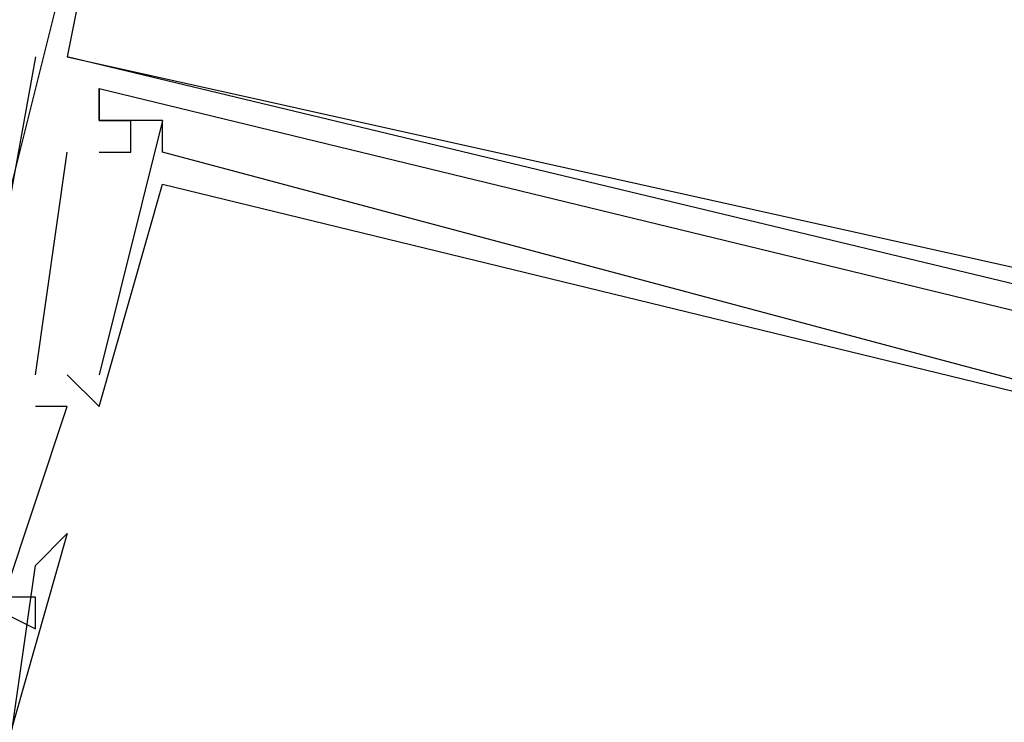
# Model space of a CAD drawing. Header units: feet. Extents: x -79 to 198, y -22 to 181.
# Tile 512 of 656: x 120.98 to 121.393, y 90.859 to 91.153. Entities that reach past the tile are written whole.
import ezdxf

# ---------------------------------------------------------------- set-up
doc = ezdxf.new("R2010")
doc.units = ezdxf.units.FT
doc.layers.add('A-LINEA', color=7, linetype='CONTINUOUS')

msp = doc.modelspace()

# ---------------------------------------------------------------- linework, layer by layer
at = {"layer": 'A-LINEA'}
for p, q in [((120.96, 91.0178), (121.08, 91.4978)), ((120.96, 91.0178), (121.08, 91.4978)), ((120.9867, 91.1378), (120.9867, 91.1378)), ((120.9867, 91.1378), (120.9867, 91.1378)), ((120.9867, 91.1378), (120.9867, 91.1378)), ((120.9867, 91.1378), (120.9867, 91.1378)), ((120.9867, 91.1378), (120.9867, 91.1378)), ((120.9867, 91.1378), (120.9867, 91.1378)), ((121, 91.1378), (121, 91.1378)), ((121, 91.1378), (121, 91.1378)), ((121, 91.1378), (121, 91.1378)), ((121, 91.1378), (121, 91.1378)), ((121, 91.1378), (121, 91.1378)), ((121, 91.1378), (121, 91.1378)), ((121.0133, 91.1244), (121.0133, 91.1244)), ((121.0133, 91.1244), (121.0133, 91.1244)), ((121.0133, 91.1244), (121.0133, 91.1244)), ((121.0133, 91.1244), (121.0133, 91.1244)), ((121.0133, 91.1244), (121.0133, 91.1244)), ((121.0133, 91.1244), (121.0133, 91.1244)), ((121.0133, 91.1244), (121.0133, 91.1244)), ((121.0133, 91.1244), (121.0133, 91.1244)), ((121.0133, 91.1244), (121.0133, 91.1244)), ((121.0133, 91.1244), (121.0133, 91.1244)), ((121.0133, 91.1244), (121.0133, 91.1244)), ((121.0133, 91.1244), (121.0133, 91.1244)), ((121.04, 91.1111), (121.0133, 91.0044)), ((121.0133, 91.1111), (121.0133, 91.1111)), ((121.0133, 91.1111), (121.0133, 91.1111)), ((121.0133, 91.1111), (121.0133, 91.1111)), ((121.04, 91.1111), (121.0133, 91.0044)), ((121.0133, 91.1111), (121.0133, 91.1111)), ((121.0133, 91.1111), (121.0133, 91.1111)), ((121.0133, 91.1111), (121.0133, 91.1111)), ((121.04, 91.1111), (121.0133, 91.0044)), ((121.0133, 91.1111), (121.0133, 91.1111)), ((121.0133, 91.1111), (121.0133, 91.1111)), ((121.0133, 91.1111), (121.0133, 91.1111)), ((121.04, 91.1111), (121.0133, 91.0044)), ((121.0133, 91.1111), (121.0133, 91.1111)), ((121.0133, 91.1111), (121.0133, 91.1111)), ((121.0133, 91.1111), (121.0133, 91.1111)), ((121.04, 91.1111), (121.0133, 91.0044)), ((121.0133, 91.1111), (121.0133, 91.1111)), ((121.0133, 91.1111), (121.0133, 91.1111)), ((121.0133, 91.1111), (121.0133, 91.1111)), ((121.04, 91.1111), (121.0133, 91.0044)), ((121.0133, 91.1111), (121.0133, 91.1111)), ((121.0133, 91.1111), (121.0133, 91.1111)), ((121.0133, 91.1111), (121.0133, 91.1111)), ((121.0267, 91.1111), (121.0267, 91.1111)), ((121.0267, 91.1111), (121.0267, 91.1111)), ((121.0267, 91.1111), (121.0267, 91.1111)), ((121.0267, 91.1111), (121.0267, 91.1111)), ((121.0267, 91.1111), (121.0267, 91.1111)), ((121.0267, 91.1111), (121.0267, 91.1111)), ((121.0267, 91.1111), (121.0267, 91.1111)), ((121.0267, 91.1111), (121.0267, 91.1111)), ((121.0267, 91.1111), (121.0267, 91.1111)), ((121.0267, 91.1111), (121.0267, 91.1111)), ((121.0267, 91.1111), (121.0267, 91.1111)), ((121.0267, 91.1111), (121.0267, 91.1111)), ((121.04, 91.1111), (121.04, 91.1111)), ((121.04, 91.1111), (121.04, 91.1111)), ((121.04, 91.1111), (121.04, 91.1111)), ((121.04, 91.1111), (121.04, 91.1111)), ((121.04, 91.1111), (121.04, 91.1111)), ((121.04, 91.1111), (121.04, 91.1111)), ((121.04, 91.1111), (121.04, 91.1111)), ((121.04, 91.1111), (121.04, 91.1111)), ((121.04, 91.1111), (121.04, 91.1111)), ((121.04, 91.1111), (121.04, 91.1111)), ((121.04, 91.1111), (121.04, 91.1111)), ((121.04, 91.1111), (121.04, 91.1111)), ((120.9867, 91.0044), (121, 91.0978)), ((120.9867, 91.0044), (121, 91.0978)), ((120.9867, 91.0044), (121, 91.0978)), ((120.9867, 91.0044), (121, 91.0978)), ((120.9867, 91.0044), (121, 91.0978)), ((120.9867, 91.0044), (121, 91.0978)), ((121, 91.0978), (121, 91.0978)), ((121, 91.0978), (121, 91.0978)), ((121, 91.0978), (121, 91.0978)), ((121, 91.0978), (121, 91.0978)), ((121, 91.0978), (121, 91.0978)), ((121, 91.0978), (121, 91.0978)), ((121.0133, 91.0978), (121.0133, 91.0978)), ((121.0133, 91.0978), (121.0133, 91.0978)), ((121.0133, 91.0978), (121.0133, 91.0978)), ((121.0133, 91.0978), (121.0133, 91.0978)), ((121.0133, 91.0978), (121.0133, 91.0978)), ((121.0133, 91.0978), (121.0133, 91.0978)), ((121.0267, 91.0978), (121.0267, 91.0978)), ((121.0267, 91.0978), (121.0267, 91.0978)), ((121.0267, 91.0978), (121.0267, 91.0978)), ((121.0267, 91.0978), (121.0267, 91.0978)), ((121.0267, 91.0978), (121.0267, 91.0978)), ((121.0267, 91.0978), (121.0267, 91.0978)), ((121.04, 91.0978), (121.04, 91.0978)), ((121.04, 91.0978), (121.04, 91.0978)), ((121.04, 91.0978), (121.04, 91.0978)), ((121.04, 91.0978), (121.04, 91.0978)), ((121.04, 91.0978), (121.04, 91.0978)), ((121.04, 91.0978), (121.04, 91.0978)), ((121.04, 91.0844), (121.04, 91.0844)), ((121.04, 91.0844), (121.04, 91.0844)), ((121.04, 91.0844), (121.04, 91.0844)), ((121.04, 91.0844), (121.04, 91.0844)), ((121.04, 91.0844), (121.04, 91.0844)), ((121.04, 91.0844), (121.04, 91.0844)), ((120.9867, 91.0044), (120.9867, 91.0044)), ((120.9867, 91.0044), (120.9867, 91.0044)), ((120.9867, 91.0044), (120.9867, 91.0044)), ((120.9867, 91.0044), (120.9867, 91.0044)), ((120.9867, 91.0044), (120.9867, 91.0044)), ((120.9867, 91.0044), (120.9867, 91.0044)), ((121, 91.0044), (121.0133, 90.9911)), ((121, 91.0044), (121, 91.0044)), ((121, 91.0044), (121.0133, 90.9911)), ((121, 91.0044), (121, 91.0044)), ((121, 91.0044), (121.0133, 90.9911)), ((121, 91.0044), (121, 91.0044)), ((121, 91.0044), (121.0133, 90.9911)), ((121, 91.0044), (121, 91.0044)), ((121, 91.0044), (121.0133, 90.9911)), ((121, 91.0044), (121, 91.0044)), ((121, 91.0044), (121.0133, 90.9911)), ((121, 91.0044), (121, 91.0044)), ((121.0133, 91.0044), (121.0133, 91.0044)), ((121.0133, 91.0044), (121.0133, 91.0044)), ((121.0133, 91.0044), (121.0133, 91.0044)), ((121.0133, 91.0044), (121.0133, 91.0044)), ((121.0133, 91.0044), (121.0133, 91.0044)), ((121.0133, 91.0044), (121.0133, 91.0044)), ((121.0133, 91.0044), (121.0133, 91.0044)), ((121.0133, 91.0044), (121.0133, 91.0044)), ((121.0133, 91.0044), (121.0133, 91.0044)), ((121.0133, 91.0044), (121.0133, 91.0044)), ((121.0133, 91.0044), (121.0133, 91.0044)), ((121.0133, 91.0044), (121.0133, 91.0044)), ((120.9867, 90.9911), (120.9867, 90.9911)), ((120.9867, 90.9911), (120.9867, 90.9911)), ((120.9867, 90.9911), (120.9867, 90.9911)), ((120.9867, 90.9911), (120.9867, 90.9911)), ((120.9867, 90.9911), (120.9867, 90.9911)), ((120.9867, 90.9911), (120.9867, 90.9911)), ((121, 90.9911), (121, 90.9911)), ((121, 90.9911), (121, 90.9911)), ((121, 90.9911), (121, 90.9911)), ((121, 90.9911), (121, 90.9911)), ((121, 90.9911), (121, 90.9911)), ((121, 90.9911), (121, 90.9911)), ((121.0133, 90.9911), (121.0133, 90.9911)), ((121.0133, 90.9911), (121.0133, 90.9911)), ((121.0133, 90.9911), (121.0133, 90.9911)), ((121.0133, 90.9911), (121.0133, 90.9911)), ((121.0133, 90.9911), (121.0133, 90.9911)), ((121.0133, 90.9911), (121.0133, 90.9911)), ((121, 90.9378), (121, 90.9378)), ((121, 90.9378), (121, 90.9378)), ((121, 90.9378), (121, 90.9378)), ((121, 90.9378), (121, 90.9378)), ((121, 90.9378), (121, 90.9378)), ((121, 90.9378), (121, 90.9378)), ((120.9867, 90.9244), (120.9867, 90.9244)), ((120.9867, 90.9244), (120.9867, 90.9244)), ((120.9867, 90.9244), (120.9867, 90.9244)), ((120.9867, 90.9244), (120.9867, 90.9244)), ((120.9867, 90.9244), (120.9867, 90.9244)), ((120.9867, 90.9244), (120.9867, 90.9244)), ((120.9867, 90.9111), (120.9867, 90.9111)), ((120.9867, 90.9111), (120.9867, 90.9111)), ((120.9867, 90.9111), (120.9867, 90.9111)), ((120.9867, 90.9111), (120.9867, 90.9111)), ((120.9867, 90.9111), (120.9867, 90.9111)), ((120.9867, 90.9111), (120.9867, 90.9111)), ((120.9867, 90.8978), (120.9867, 90.8978)), ((120.9867, 90.8978), (120.9867, 90.8978)), ((120.9867, 90.8978), (120.9867, 90.8978)), ((120.9867, 90.8978), (120.9867, 90.8978)), ((120.9867, 90.8978), (120.9867, 90.8978)), ((120.9867, 90.8978), (120.9867, 90.8978))]:
    msp.add_line(p, q, dxfattribs=at)
for points in [[(121.0667, 91.4711), (121, 91.1378), (121.48, 91.0311)], [(121.0667, 91.4711), (121, 91.1378), (121.48, 91.0311)], [(120.9867, 91.1378), (120.96, 90.9911), (120.9733, 90.9911)], [(120.9867, 91.1378), (120.96, 90.9911), (120.9733, 90.9911)], [(120.9867, 91.1378), (120.96, 90.9911), (120.9733, 90.9911)], [(120.9867, 91.1378), (120.96, 90.9911), (120.9733, 90.9911)], [(120.9867, 91.1378), (120.96, 90.9911), (120.9733, 90.9911)], [(120.9867, 91.1378), (120.96, 90.9911), (120.9733, 90.9911)], [(121.6533, 90.9778), (121.6667, 90.9778), (121, 91.1378)], [(121.6533, 90.9778), (121.6667, 90.9778), (121, 91.1378)], [(121.6533, 90.9778), (121.6667, 90.9778), (121, 91.1378)], [(121.6533, 90.9778), (121.6667, 90.9778), (121, 91.1378)], [(121.6533, 90.9778), (121.6667, 90.9778), (121, 91.1378)], [(121.6533, 90.9778), (121.6667, 90.9778), (121, 91.1378)], [(121.5333, 90.9778), (121.44, 90.9911), (121.4533, 91.0044), (121.44, 91.0178), (121.44, 90.9911), (121.04, 91.0978), (121.04, 91.1111), (121.0133, 91.1111), (121.0133, 91.1244), (121.0133, 91.1111), (121.0267, 91.1111)], [(121.0133, 91.0978), (121.0267, 91.0978), (121.0267, 91.1111), (121.0133, 91.1111), (121.0133, 91.1244), (121.4533, 91.0178)], [(121.5333, 90.9778), (121.44, 90.9911), (121.4533, 91.0044), (121.44, 91.0178), (121.44, 90.9911), (121.04, 91.0978), (121.04, 91.1111), (121.0133, 91.1111), (121.0133, 91.1244), (121.0133, 91.1111), (121.0267, 91.1111)], [(121.0133, 91.0978), (121.0267, 91.0978), (121.0267, 91.1111), (121.0133, 91.1111), (121.0133, 91.1244), (121.4533, 91.0178)], [(121.5333, 90.9778), (121.44, 90.9911), (121.4533, 91.0044), (121.44, 91.0178), (121.44, 90.9911), (121.04, 91.0978), (121.04, 91.1111), (121.0133, 91.1111), (121.0133, 91.1244), (121.0133, 91.1111), (121.0267, 91.1111)], [(121.0133, 91.0978), (121.0267, 91.0978), (121.0267, 91.1111), (121.0133, 91.1111), (121.0133, 91.1244), (121.4533, 91.0178)], [(121.5333, 90.9778), (121.44, 90.9911), (121.4533, 91.0044), (121.44, 91.0178), (121.44, 90.9911), (121.04, 91.0978), (121.04, 91.1111), (121.0133, 91.1111), (121.0133, 91.1244), (121.0133, 91.1111), (121.0267, 91.1111)], [(121.0133, 91.0978), (121.0267, 91.0978), (121.0267, 91.1111), (121.0133, 91.1111), (121.0133, 91.1244), (121.4533, 91.0178)], [(121.5333, 90.9778), (121.44, 90.9911), (121.4533, 91.0044), (121.44, 91.0178), (121.44, 90.9911), (121.04, 91.0978), (121.04, 91.1111), (121.0133, 91.1111), (121.0133, 91.1244), (121.0133, 91.1111), (121.0267, 91.1111)], [(121.0133, 91.0978), (121.0267, 91.0978), (121.0267, 91.1111), (121.0133, 91.1111), (121.0133, 91.1244), (121.4533, 91.0178)], [(121.5333, 90.9778), (121.44, 90.9911), (121.4533, 91.0044), (121.44, 91.0178), (121.44, 90.9911), (121.04, 91.0978), (121.04, 91.1111), (121.0133, 91.1111), (121.0133, 91.1244), (121.0133, 91.1111), (121.0267, 91.1111)], [(121.0133, 91.0978), (121.0267, 91.0978), (121.0267, 91.1111), (121.0133, 91.1111), (121.0133, 91.1244), (121.4533, 91.0178)], [(121.0133, 90.9911), (121.04, 91.0844), (121.5333, 90.9644), (121.5067, 90.8844)], [(121.0133, 90.9911), (121.04, 91.0844), (121.5333, 90.9644), (121.5067, 90.8844)], [(121.0133, 90.9911), (121.04, 91.0844), (121.5333, 90.9644), (121.5067, 90.8844)], [(121.0133, 90.9911), (121.04, 91.0844), (121.5333, 90.9644), (121.5067, 90.8844)], [(121.0133, 90.9911), (121.04, 91.0844), (121.5333, 90.9644), (121.5067, 90.8844)], [(121.0133, 90.9911), (121.04, 91.0844), (121.5333, 90.9644), (121.5067, 90.8844)], [(120.9733, 90.9778), (120.96, 90.9111), (120.9867, 90.8978), (120.9867, 90.9111), (120.9733, 90.9111), (121, 90.9911), (120.9867, 90.9911)], [(120.9733, 90.9778), (120.96, 90.9111), (120.9867, 90.8978), (120.9867, 90.9111), (120.9733, 90.9111), (121, 90.9911), (120.9867, 90.9911)], [(120.9733, 90.9778), (120.96, 90.9111), (120.9867, 90.8978), (120.9867, 90.9111), (120.9733, 90.9111), (121, 90.9911), (120.9867, 90.9911)], [(120.9733, 90.9778), (120.96, 90.9111), (120.9867, 90.8978), (120.9867, 90.9111), (120.9733, 90.9111), (121, 90.9911), (120.9867, 90.9911)], [(120.9733, 90.9778), (120.96, 90.9111), (120.9867, 90.8978), (120.9867, 90.9111), (120.9733, 90.9111), (121, 90.9911), (120.9867, 90.9911)], [(120.9733, 90.9778), (120.96, 90.9111), (120.9867, 90.8978), (120.9867, 90.9111), (120.9733, 90.9111), (121, 90.9911), (120.9867, 90.9911)], [(120.9733, 90.8311), (120.9867, 90.9244), (121, 90.9378), (120.9733, 90.8444), (121.48, 90.7244), (121.4933, 90.8178), (121.4933, 90.8178)], [(120.9733, 90.8311), (120.9867, 90.9244), (121, 90.9378), (120.9733, 90.8444), (121.48, 90.7244), (121.4933, 90.8178), (121.4933, 90.8178)], [(120.9733, 90.8311), (120.9867, 90.9244), (121, 90.9378), (120.9733, 90.8444), (121.48, 90.7244), (121.4933, 90.8178), (121.4933, 90.8178)], [(120.9733, 90.8311), (120.9867, 90.9244), (121, 90.9378), (120.9733, 90.8444), (121.48, 90.7244), (121.4933, 90.8178), (121.4933, 90.8178)], [(120.9733, 90.8311), (120.9867, 90.9244), (121, 90.9378), (120.9733, 90.8444), (121.48, 90.7244), (121.4933, 90.8178), (121.4933, 90.8178)], [(120.9733, 90.8311), (120.9867, 90.9244), (121, 90.9378), (120.9733, 90.8444), (121.48, 90.7244), (121.4933, 90.8178), (121.4933, 90.8178)]]:
    msp.add_lwpolyline(points, dxfattribs=at)

doc.saveas('drawing.dxf')
